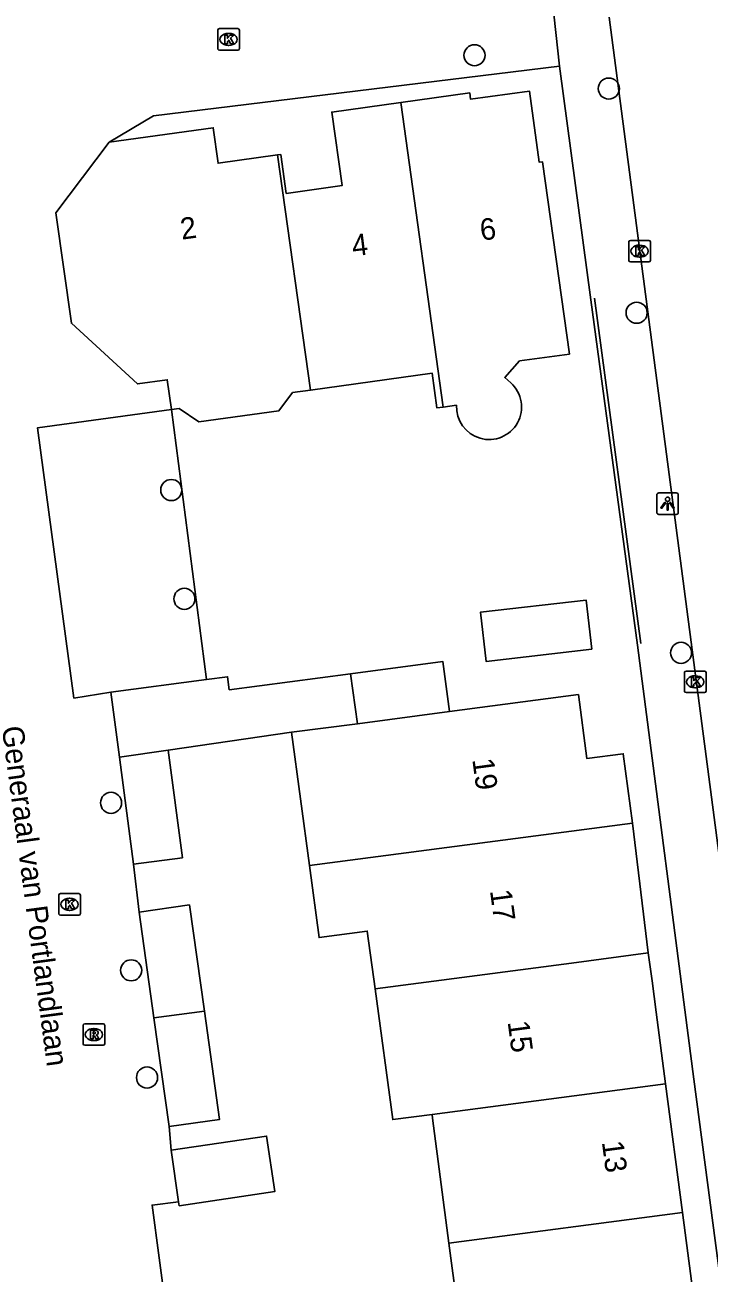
# Model space of a CAD drawing. Extents: x 161084 to 161928, y 385355 to 386522.
# Drawn here: x 161221 to 161252.7, y 385920.4 to 385978.2 of the extents above; entities that cross this region are included whole.
import ezdxf

# ---------------------------------------------------------------- set-up
doc = ezdxf.new("R2010")
doc.units = 0
for name, color, linetype in [('IMGEO_Boom', 7, 'Continuous'), ('IMGEO_Kolk', 7, 'Continuous'), ('IMGEO_Lichtpunt', 7, 'Continuous'), ('IMGEO_Muur', 7, 'Continuous'), ('IMGEO_Openbare_ruimte_label', 7, 'Continuous'), ('IMGEO_Pand', 7, 'Continuous'), ('IMGEO_Pand_nummerreeks', 7, 'Continuous'), ('IMGEO_Parkeervlak_open', 7, 'Continuous'), ('IMGEO_Rijbaan_lokaal_open', 7, 'Continuous'), ('IMGEO_Rioolput', 7, 'Continuous'), ('IMGEO_Voetpad_open', 7, 'Continuous')]:
    doc.layers.add(name, color=color, linetype=linetype)

msp = doc.modelspace()

# ---------------------------------------------------------------- linework, layer by layer
at = {"layer": 'IMGEO_Boom'}
for centre in [(161241.833, 385976.829), (161248.056, 385975.284), (161249.346, 385964.888), (161227.777, 385956.67), (161228.386, 385951.624), (161251.407, 385949.12), (161224.987, 385942.164), (161225.918, 385934.399), (161226.654, 385929.428)]:
    msp.add_circle(centre, 0.489, dxfattribs=at)
at = {"layer": 'IMGEO_Kolk'}
for p, q in [((161229.933, 385977.138), (161229.933, 385977.99)), ((161230.008, 385978.064), (161230.86, 385978.064)), ((161230.421, 385977.844), (161230.446, 385977.844)), ((161230.934, 385977.99), (161230.934, 385977.138)), ((161230.86, 385977.064), (161230.008, 385977.064)), ((161230.444, 385977.284), (161230.419, 385977.284)), ((161248.982, 385967.319), (161248.982, 385968.171)), ((161249.057, 385968.245), (161249.909, 385968.245)), ((161249.47, 385968.025), (161249.495, 385968.025)), ((161249.983, 385968.171), (161249.983, 385967.319)), ((161249.909, 385967.245), (161249.057, 385967.245)), ((161249.493, 385967.465), (161249.468, 385967.465)), ((161251.561, 385947.35), (161251.561, 385948.202)), ((161251.636, 385948.276), (161252.488, 385948.276)), ((161252.562, 385948.202), (161252.562, 385947.35)), ((161252.049, 385948.056), (161252.074, 385948.056)), ((161252.488, 385947.276), (161251.636, 385947.276)), ((161252.072, 385947.496), (161252.047, 385947.496)), ((161222.563, 385937.032), (161222.563, 385937.884)), ((161222.638, 385937.958), (161223.49, 385937.958)), ((161223.051, 385937.738), (161223.076, 385937.738)), ((161223.564, 385937.884), (161223.564, 385937.032)), ((161223.074, 385937.178), (161223.049, 385937.178)), ((161223.49, 385936.958), (161222.638, 385936.958))]:
    msp.add_line(p, q, dxfattribs=at)
for points in [[(161229.933, 385977.138), (161229.933, 385977.99)], [(161230.008, 385978.064), (161230.86, 385978.064)], [(161230.254, 385977.764), (161230.377, 385977.764), (161230.377, 385977.613), (161230.507, 385977.764), (161230.671, 385977.764), (161230.525, 385977.613), (161230.678, 385977.364), (161230.526, 385977.364), (161230.441, 385977.528), (161230.377, 385977.461), (161230.377, 385977.364), (161230.254, 385977.364), (161230.254, 385977.764)], [(161230.934, 385977.99), (161230.934, 385977.138)], [(161230.86, 385977.064), (161230.008, 385977.064)], [(161248.982, 385967.319), (161248.982, 385968.171)], [(161249.057, 385968.245), (161249.909, 385968.245)], [(161249.303, 385967.945), (161249.426, 385967.945), (161249.426, 385967.794), (161249.556, 385967.945), (161249.72, 385967.945), (161249.574, 385967.794), (161249.727, 385967.545), (161249.575, 385967.545), (161249.49, 385967.709), (161249.426, 385967.642), (161249.426, 385967.545), (161249.303, 385967.545), (161249.303, 385967.945)], [(161249.983, 385968.171), (161249.983, 385967.319)], [(161249.909, 385967.245), (161249.057, 385967.245)], [(161251.561, 385947.35), (161251.561, 385948.202)], [(161251.636, 385948.276), (161252.488, 385948.276)], [(161252.562, 385948.202), (161252.562, 385947.35)], [(161251.882, 385947.976), (161252.005, 385947.976), (161252.005, 385947.825), (161252.135, 385947.976), (161252.299, 385947.976), (161252.153, 385947.825), (161252.306, 385947.576), (161252.154, 385947.576), (161252.069, 385947.74), (161252.005, 385947.673), (161252.005, 385947.576), (161251.882, 385947.576), (161251.882, 385947.976)], [(161252.488, 385947.276), (161251.636, 385947.276)], [(161222.563, 385937.032), (161222.563, 385937.884)], [(161222.638, 385937.958), (161223.49, 385937.958)], [(161223.564, 385937.884), (161223.564, 385937.032)], [(161222.884, 385937.658), (161223.007, 385937.658), (161223.007, 385937.507), (161223.137, 385937.658), (161223.301, 385937.658), (161223.155, 385937.507), (161223.308, 385937.258), (161223.156, 385937.258), (161223.071, 385937.422), (161223.007, 385937.355), (161223.007, 385937.258), (161222.884, 385937.258), (161222.884, 385937.658)], [(161223.49, 385936.958), (161222.638, 385936.958)]]:
    msp.add_lwpolyline(points, dxfattribs=at)
for centre, start, end in [((161230.01, 385977.988), 91.55205, 178.44795), ((161230.01, 385977.988), 91.55205, 178.44795), ((161230.858, 385977.988), 1.55205, 88.44795), ((161230.858, 385977.988), 1.55205, 88.44795), ((161230.01, 385977.14), 181.55205, 268.44795), ((161230.01, 385977.14), 181.55205, 268.44795), ((161230.858, 385977.14), 271.55205, 358.44795), ((161230.858, 385977.14), 271.55205, 358.44795), ((161249.059, 385968.169), 91.55205, 178.44795), ((161249.059, 385968.169), 91.55205, 178.44795), ((161249.907, 385968.169), 1.55205, 88.44795), ((161249.907, 385968.169), 1.55205, 88.44795), ((161249.059, 385967.321), 181.55205, 268.44795), ((161249.059, 385967.321), 181.55205, 268.44795), ((161249.907, 385967.321), 271.55205, 358.44795), ((161249.907, 385967.321), 271.55205, 358.44795), ((161251.638, 385948.2), 91.55205, 178.44795), ((161251.638, 385948.2), 91.55205, 178.44795), ((161252.486, 385948.2), 1.55205, 88.44795), ((161252.486, 385948.2), 1.55205, 88.44795), ((161251.638, 385947.352), 181.55205, 268.44795), ((161251.638, 385947.352), 181.55205, 268.44795), ((161252.486, 385947.352), 271.55205, 358.44795), ((161252.486, 385947.352), 271.55205, 358.44795), ((161222.64, 385937.882), 91.55205, 178.44795), ((161222.64, 385937.882), 91.55205, 178.44795), ((161223.488, 385937.882), 1.55205, 88.44795), ((161223.488, 385937.882), 1.55205, 88.44795), ((161222.64, 385937.034), 181.55205, 268.44795), ((161222.64, 385937.034), 181.55205, 268.44795), ((161223.488, 385937.034), 271.55205, 358.44795), ((161223.488, 385937.034), 271.55205, 358.44795)]:
    msp.add_arc(centre, 0.0765, start, end, dxfattribs=at)
for centre, major_axis, ratio, start_param, end_param in [((161230.42, 385977.564), (-0.387, 0.002), 0.722429, 4.712389, 7.853982), ((161230.445, 385977.564), (-0.39, 0.002), 0.717154, 1.570796, 4.712389), ((161249.469, 385967.745), (-0.387, 0.002), 0.722429, 4.712389, 7.853982), ((161249.494, 385967.745), (-0.39, 0.002), 0.717154, 1.570796, 4.712389), ((161252.048, 385947.776), (-0.387, 0.002), 0.722429, 4.712389, 7.853982), ((161252.073, 385947.776), (-0.39, 0.002), 0.717154, 1.570796, 4.712389), ((161223.05, 385937.458), (-0.387, 0.002), 0.722429, 4.712389, 7.853982), ((161223.075, 385937.458), (-0.39, 0.002), 0.717154, 1.570796, 4.712389)]:
    msp.add_ellipse(centre, major_axis=major_axis, ratio=ratio, start_param=start_param, end_param=end_param, dxfattribs=at)
at = {"layer": 'IMGEO_Lichtpunt'}
for p, q in [((161250.281, 385956.442), (161250.281, 385955.635)), ((161250.281, 385956.442), (161250.281, 385955.635)), ((161251.183, 385956.537), (161250.375, 385956.537)), ((161251.183, 385956.537), (161250.375, 385956.537)), ((161251.277, 385955.635), (161251.277, 385956.442)), ((161251.277, 385955.635), (161251.277, 385956.442)), ((161250.375, 385955.541), (161251.183, 385955.541)), ((161250.375, 385955.541), (161251.183, 385955.541))]:
    msp.add_line(p, q, dxfattribs=at)
for points in [[(161250.655, 385956.106), (161250.694, 385956.078), (161250.506, 385955.816), (161250.468, 385955.843), (161250.655, 385956.106)], [(161250.757, 385956.058), (161250.804, 385956.058), (161250.804, 385955.736), (161250.757, 385955.736), (161250.757, 385956.058)], [(161250.867, 385956.078), (161250.905, 385956.105), (161251.092, 385955.843), (161251.053, 385955.815), (161250.867, 385956.078)]]:
    msp.add_lwpolyline(points, dxfattribs=at)
msp.add_circle((161250.78, 385956.24), 0.0994, dxfattribs=at)
for centre, start, end in [((161250.375, 385956.442), 90, 180), ((161250.375, 385956.442), 90, 180), ((161251.183, 385956.442), 0, 90), ((161251.183, 385956.442), 0, 90), ((161250.375, 385955.635), 180, 270), ((161250.375, 385955.635), 180, 270), ((161251.183, 385955.635), 270, 0), ((161251.183, 385955.635), 270, 360)]:
    msp.add_arc(centre, 0.0946, start, end, dxfattribs=at)
at = {"layer": 'IMGEO_Muur'}
for points in [[(161247.398, 385965.562), (161249.542, 385949.554)], [(161227.787, 385960.403), (161229.414, 385947.881)]]:
    msp.add_lwpolyline(points, dxfattribs=at)
at = {"layer": 'IMGEO_Pand'}
for points in [[(161243.515, 385961.636), (161243.232, 385961.89), (161243.92, 385962.653), (161246.228, 385962.975), (161244.985, 385971.885), (161244.834, 385971.864), (161244.374, 385975.167), (161241.65, 385974.787), (161241.609, 385975.084), (161238.413, 385974.638)], [(161238.413, 385974.638), (161235.217, 385974.193), (161235.693, 385970.784), (161233.109, 385970.424), (161232.852, 385972.226), (161232.696, 385972.204)], [(161238.413, 385974.638), (161240.38, 385960.513)], [(161232.696, 385972.204), (161229.95, 385971.82), (161229.72, 385973.464), (161224.895, 385972.791)], [(161224.895, 385972.791), (161222.431, 385969.528), (161223.146, 385964.402), (161226.21, 385961.587), (161227.59, 385961.779), (161227.787, 385960.403)], [(161232.696, 385972.204), (161234.231, 385961.302)], [(161234.231, 385961.302), (161239.869, 385962.088), (161240.093, 385960.473), (161240.38, 385960.513)], [(161227.787, 385960.403), (161228.139, 385960.452), (161229.058, 385959.829), (161232.766, 385960.346), (161233.402, 385961.186), (161234.231, 385961.302)], [(161240.38, 385960.513), (161241.004, 385960.6)], [(161247.269, 385949.291), (161247.006, 385951.567), (161242.105, 385951.001), (161242.368, 385948.725), (161247.269, 385949.291)], [(161240.672, 385946.399), (161240.367, 385948.714), (161236.082, 385948.149)], [(161236.082, 385948.149), (161230.464, 385947.409), (161230.385, 385948.009), (161229.414, 385947.881)], [(161236.408, 385945.835), (161236.082, 385948.149)], [(161224.982, 385947.297), (161229.414, 385947.881)], [(161224.982, 385947.297), (161225.379, 385944.281)], [(161249.148, 385941.23), (161248.725, 385944.44), (161247.04, 385944.218), (161246.65, 385947.187), (161240.672, 385946.399)], [(161240.672, 385946.399), (161236.408, 385945.835)], [(161236.408, 385945.835), (161233.343, 385945.438)], [(161227.641, 385944.609), (161233.343, 385945.438)], [(161233.343, 385945.438), (161234.177, 385939.26)], [(161227.641, 385944.609), (161225.379, 385944.281)], [(161225.379, 385944.281), (161226.033, 385939.322)], [(161226.033, 385939.322), (161228.298, 385939.62), (161227.641, 385944.609)], [(161234.177, 385939.26), (161249.148, 385941.23)], [(161249.888, 385935.207), (161249.148, 385941.23)], [(161234.177, 385939.26), (161234.629, 385935.915), (161236.863, 385936.216), (161237.224, 385933.54)], [(161229.314, 385932.501), (161228.621, 385937.43), (161226.285, 385937.101)], [(161226.285, 385937.101), (161226.975, 385932.193)], [(161249.888, 385935.207), (161246.324, 385934.738), (161237.224, 385933.54)], [(161250.686, 385929.144), (161250.249, 385932.464), (161250.059, 385933.909), (161249.888, 385935.207)], [(161237.224, 385933.54), (161238.043, 385927.48), (161239.863, 385927.72)], [(161226.975, 385932.193), (161229.314, 385932.501)], [(161227.684, 385927.156), (161230.019, 385927.484), (161229.314, 385932.501)], [(161226.975, 385932.193), (161227.684, 385927.156)], [(161239.863, 385927.72), (161250.686, 385929.144)], [(161251.473, 385923.178), (161250.686, 385929.144)], [(161239.863, 385927.72), (161239.887, 385927.541), (161240.649, 385921.754)], [(161228.118, 385923.668), (161228.145, 385923.487), (161232.572, 385924.14), (161232.192, 385926.712), (161227.766, 385926.059)], [(161227.766, 385926.059), (161228.118, 385923.668)], [(161251.473, 385923.178), (161240.649, 385921.754)], [(161252.265, 385917.163), (161251.473, 385923.178)], [(161240.649, 385921.754), (161241.442, 385915.738)]]:
    msp.add_lwpolyline(points, dxfattribs=at)
msp.add_arc((161242.508, 385960.516), 1.506, 176.79215, 48.04843, dxfattribs=at)
at = {"layer": 'IMGEO_Parkeervlak_open'}
msp.add_lwpolyline([(161229.414, 385947.881), (161227.787, 385960.403)], dxfattribs=at)
at = {"layer": 'IMGEO_Rijbaan_lokaal_open'}
for points in [[(161245.002, 385983.429), (161245.764, 385976.325)], [(161263.827, 385878.528), (161262.923, 385879.579), (161262.143, 385880.777), (161261.516, 385882.059), (161261.033, 385883.337), (161260.782, 385884.053), (161260.415, 385885.391), (161260.168, 385886.756), (161258.922, 385896.131), (161258.033, 385902.817), (161257.309, 385908.263), (161256.871, 385911.557), (161248.067, 385978.597)], [(161245.764, 385976.325), (161226.956, 385974.02), (161224.895, 385972.791)], [(161227.787, 385960.403), (161221.584, 385959.556), (161223.267, 385947.025), (161224.982, 385947.297)], [(161226.033, 385939.322), (161226.285, 385937.101)], [(161227.684, 385927.156), (161227.766, 385926.059)], [(161228.118, 385923.668), (161226.889, 385923.512), (161227.54, 385918.633)]]:
    msp.add_lwpolyline(points, dxfattribs=at)
at = {"layer": 'IMGEO_Rioolput'}
for p, q in [((161223.768, 385931.922), (161224.62, 385931.922)), ((161223.693, 385930.996), (161223.693, 385931.848)), ((161224.181, 385931.702), (161224.206, 385931.702)), ((161224.694, 385931.848), (161224.694, 385930.996)), ((161224.62, 385930.922), (161223.768, 385930.922)), ((161224.204, 385931.142), (161224.179, 385931.142))]:
    msp.add_line(p, q, dxfattribs=at)
for points in [[(161223.768, 385931.922), (161224.62, 385931.922)], [(161223.693, 385930.996), (161223.693, 385931.848)], [(161224.282, 385931.62), (161224.03, 385931.622), (161224.03, 385931.222)], [(161224.03, 385931.222), (161224.154, 385931.222), (161224.154, 385931.384), (161224.165, 385931.384)], [(161224.208, 385931.541), (161224.154, 385931.541), (161224.154, 385931.46)], [(161224.154, 385931.46), (161224.206, 385931.46)], [(161224.212, 385931.355), (161224.283, 385931.222), (161224.423, 385931.222), (161224.358, 385931.348)], [(161224.694, 385931.848), (161224.694, 385930.996)], [(161224.62, 385930.922), (161223.768, 385930.922)]]:
    msp.add_lwpolyline(points, dxfattribs=at)
for centre, radius, start, end in [((161223.77, 385931.846), 0.0765, 91.55205, 178.44795), ((161223.77, 385931.846), 0.0765, 91.55205, 178.44795), ((161224.618, 385931.846), 0.0765, 1.55205, 88.44795), ((161224.618, 385931.846), 0.0765, 1.55205, 88.44795), ((161224.164, 385931.331), 0.0533, 26.02933, 88.69889), ((161224.19, 385931.649), 0.19, 274.7715, 282.96867), ((161224.214, 385931.445), 0.0964, 77.00612, 93.18647), ((161224.228, 385931.502), 0.0378, 276.66336, 79.67722), ((161224.281, 385931.51), 0.109, 350.36119, 89.41601), ((161224.279, 385931.51), 0.112, 277.58423, 350.98172), ((161224.263, 385931.295), 0.108, 29.51342, 73.79051), ((161223.77, 385930.998), 0.0765, 181.55205, 268.44795), ((161223.77, 385930.998), 0.0765, 181.55205, 268.44795), ((161224.618, 385930.998), 0.0765, 271.55205, 358.44795), ((161224.618, 385930.998), 0.0765, 271.55205, 358.44795)]:
    msp.add_arc(centre, radius, start, end, dxfattribs=at)
for centre, major_axis, ratio, start_param, end_param in [((161224.18, 385931.422), (-0.387, 0.002), 0.722429, 4.712389, 7.853982), ((161224.205, 385931.422), (-0.39, 0.002), 0.717154, 1.570796, 4.712389)]:
    msp.add_ellipse(centre, major_axis=major_axis, ratio=ratio, start_param=start_param, end_param=end_param, dxfattribs=at)
at = {"layer": 'IMGEO_Voetpad_open'}
msp.add_lwpolyline([(161245.764, 385976.325), (161247.222, 385965.488), (161249.386, 385949.483), (161252.002, 385929.347), (161258.188, 385882.488)], dxfattribs=at)

# ---------------------------------------------------------------- texts
at = {"layer": 'IMGEO_Openbare_ruimte_label'}
msp.add_text('Generaal van Portlandlaan', height=1, rotation=277.58707, dxfattribs=at).set_placement((161219.921, 385945.668))
at = {"layer": 'IMGEO_Pand_nummerreeks'}
for s, rotation, p in [('2', 7.96411, (161228.266, 385968.273)), ('6', 7.01336, (161242.143, 385968.23)), ('4', 7.01336, (161236.205, 385967.5)), ('19', 277.66024, (161241.728, 385944.176)), ('17', 277.66024, (161242.547, 385938.092)), ('15', 277.66024, (161243.365, 385932.008)), ('13', 277.50554, (161247.733, 385926.441))]:
    msp.add_text(s, height=1, rotation=rotation, dxfattribs=at).set_placement(p)

doc.saveas('drawing.dxf')
